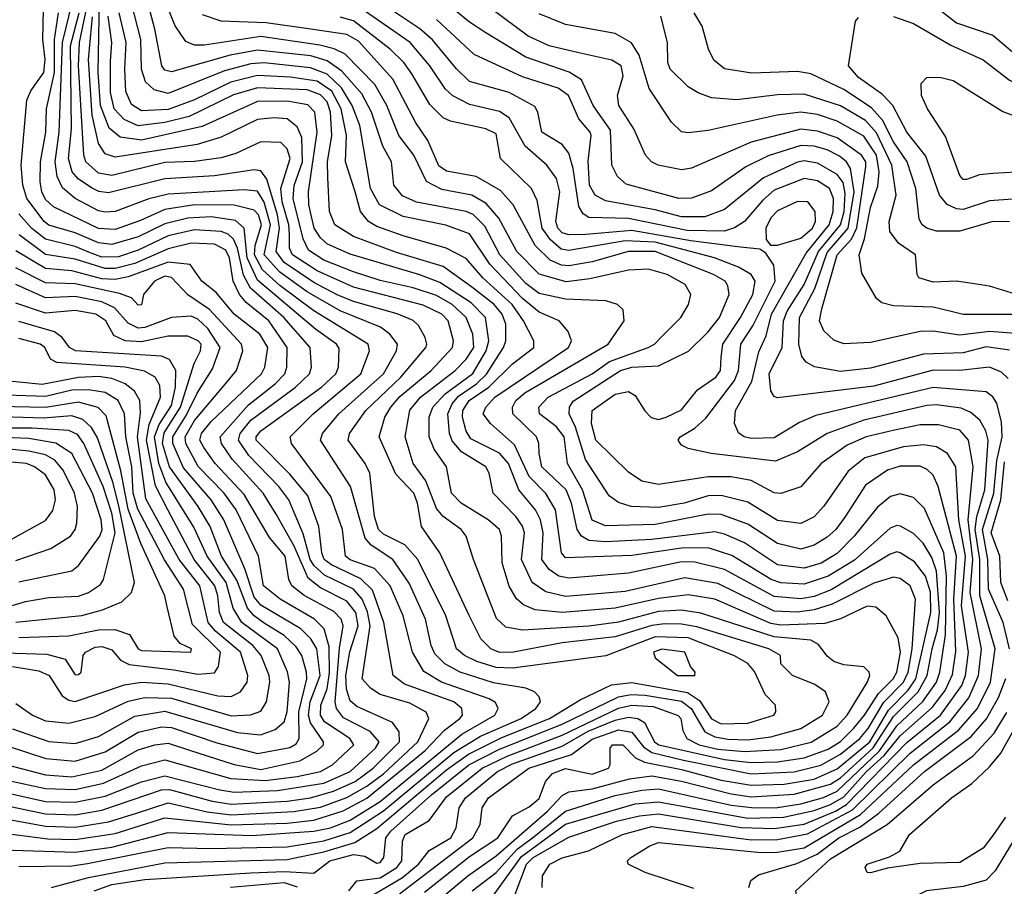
# Model space of a CAD drawing. Extents: x 501367 to 657802, y 482273 to 547541.
# Tile 430 of 656: x 609857 to 612829, y 517388 to 520004. Entities that reach past the tile are written whole.
import ezdxf

# ---------------------------------------------------------------- set-up
doc = ezdxf.new("R2010")
doc.units = 0

msp = doc.modelspace()

# ---------------------------------------------------------------- linework, layer by layer
at = {"layer": '0CON20XD'}
for points in [[(610907.1, 517352.9), (611012.8, 517415), (611060.7, 517455), (611093.4, 517496.6), (611158.2, 517535), (611174.9, 517565.1), (611184.2, 517625), (611202.7, 517655), (611299, 517735), (611345, 517758.2), (611495, 517811.9), (611573, 517857), (611655, 517889.7), (611695, 517899.2), (611723.2, 517895), (611742.7, 517882.7), (611773.1, 517825), (611786.2, 517815), (611985, 517770.7), (612065, 517762.1), (612145, 517763.7), (612225, 517776.1), (612297.5, 517802.5), (612335, 517825.4), (612375, 517866.2), (612407.6, 517905), (612449.1, 517970.9), (612493.9, 518015), (612504.6, 518035), (612516.4, 518095), (612508.8, 518138.8), (612472.5, 518205), (612441.2, 518231.2), (612415, 518234.5), (612335, 518196.2), (612287.9, 518182.1), (612155, 518176.4), (612125, 518182.2), (611955, 518254.9), (611875, 518268.2), (611785, 518256.9), (611655, 518228.3), (611495.1, 518215.1), (611412.8, 518222.8), (611377.8, 518237.8), (611356.4, 518256.4), (611334.9, 518294.9), (611313.4, 518365), (611311.2, 518445), (611305.2, 518465), (611271.2, 518495), (611189.7, 518545), (611160.3, 518575), (611145.3, 518655), (611108.2, 518708.2), (611093.4, 518745), (611093.3, 518805), (611104.6, 518835), (611141.1, 518875), (611225, 518936.7), (611265.7, 519005), (611273.4, 519035), (611263.4, 519105), (611219.6, 519149.6), (611125, 519211.2), (611065, 519234.6), (610855, 519296.8), (610786.7, 519326.7), (610765, 519345.6), (610746.1, 519375), (610730.4, 519445), (610729, 519485), (610754.9, 519665), (610748, 519725), (610727.2, 519747.2), (610665, 519758.2), (610575, 519757.6), (610408.4, 519681.6), (610225, 519640.4), (610160, 519650), (610127.3, 519677.3), (610100.9, 519745), (610094.3, 519845.7), (610099.5, 520120.5)], [(611223, 517375), (611295, 517430), (611359.1, 517500.9), (611405, 517534.6), (611505, 517615.6), (611655, 517662.4), (611735, 517679), (611785, 517682.3), (612005, 517633.2), (612075, 517625.2), (612145, 517626.2), (612215, 517637.1), (612283.6, 517656.4), (612325, 517676.1), (612452.4, 517797.6), (612505, 517872.7), (612583.6, 517946.4), (612624.2, 518005), (612634.8, 518035.2), (612652.1, 518147.9), (612654.3, 518324.3), (612647, 518395), (612588.8, 518528.8), (612555, 518561.6), (612515, 518573.4), (612485.4, 518565), (612447, 518533), (612376.5, 518445), (612325, 518393.2), (612276.4, 518363.6), (612225, 518348.7), (612145, 518358.6), (612044.9, 518424.9), (611985, 518451.5), (611955, 518458.1), (611765, 518434.9), (611625, 518428), (611575, 518431.9), (611553.4, 518445), (611539.5, 518465), (611522.4, 518545), (611507.2, 518585), (611432.8, 518655), (611425.2, 518695.2), (611424.4, 518725), (611417, 518745), (611346, 518815), (611345.2, 518835), (611354.4, 518855), (611382.3, 518877.7), (611633.3, 519025), (611681.8, 519095), (611678.4, 519128.4), (611661.4, 519145), (611626, 519156), (611505, 519160.3), (611425, 519177.4), (611385, 519207.7), (611306, 519295), (611260.8, 519380.8), (611226.4, 519416.4), (611205, 519425.4), (611055, 519453.8), (611012.4, 519472.4), (610986.2, 519505), (610979.2, 519575), (610953, 519623), (610918.7, 519725), (610890.2, 519780.2), (610829.3, 519849.3), (610785, 519880.1), (610736.2, 519895), (610575, 519912.7), (610492.3, 519897.7), (610315, 519846.8), (610295, 519852.4), (610286.3, 519865), (610265.5, 519975.5), (610225, 520128.6)], [(612821, 518789), (612806.7, 518846.7), (612795, 518865.7), (612775, 518881.5), (612615, 518894.1), (612260.8, 518809.2), (612211.4, 518788.6), (612135, 518742.2), (612065, 518740), (612044.4, 518745), (612027.4, 518757.4), (612015.2, 518785.2), (612017.4, 518825), (612067.4, 518912.6), (612088.6, 519001.4), (612110, 519050.1), (612126.7, 519115), (612230.7, 519299.3), (612300.8, 519385), (612312.3, 519425), (612313.4, 519465), (612301.7, 519495), (612265, 519518.4), (612225, 519524.9), (612135, 519489.5), (612100.3, 519459.7), (612044.7, 519395), (612015, 519375.8), (611983.7, 519366.3), (611872.1, 519367.9), (611695.3, 519404.7), (611575, 519407.6), (611558, 519418), (611545, 519440), (611528.3, 519555), (611515, 519601.2), (611495, 519627.6), (611433.1, 519665), (611421.5, 519725), (611411.9, 519741.9), (611335, 519784.5), (611215, 519817.9), (611175.8, 519855.8), (611103.5, 519943.5), (611065, 519976.4), (610875, 520104.8)], [(611247.5, 517305), (611371.4, 517478.6), (611505, 517576.1), (611715, 517637.4), (611785, 517643.2), (612055, 517594.6), (612162.7, 517597.3), (612255, 517617.2), (612305, 517635.6), (612345, 517658.4), (612413.7, 517735), (612467, 517783), (612515, 517843.1), (612611.6, 517928.4), (612650.5, 517979.5), (612672.6, 518027.4), (612682.8, 518097.2), (612676.6, 518255), (612685.4, 518385), (612629.4, 518595), (612615, 518629.3), (612596.7, 518646.7), (612575, 518656.7), (612515, 518656.5), (612476.9, 518645), (612410.3, 518599.7), (612347.6, 518502.4), (612321.1, 518465), (612295, 518442.6), (612255, 518418.1), (612215, 518406), (612145, 518422.7), (612055, 518481.8), (611975, 518511.1), (611935, 518511.4), (611775, 518480.2), (611625, 518476.7), (611585, 518494.1), (611555.8, 518585), (611510.3, 518665), (611501.1, 518745), (611477.8, 518775), (611426.2, 518815), (611424.3, 518835), (611451.9, 518865), (611585, 518934.9), (611637.2, 518972.8), (611754.6, 519015), (611773.8, 519025), (611793.8, 519046.2), (611853.1, 519105), (611876.2, 519145), (611883.3, 519175), (611866.2, 519205), (611812.1, 519235), (611755, 519251), (611695, 519248.4), (611578.3, 519221.7), (611506.6, 519213.4), (611425, 519236.2), (611357.8, 519305), (611303.3, 519405), (611265, 519449), (611221.5, 519475), (611131.9, 519491.9), (611085.6, 519515.6), (611047, 519595), (611002, 519655), (610965.5, 519745.5), (610928.8, 519808.8), (610840.1, 519900.1), (610806.6, 519916.6), (610762.9, 519927), (610585, 519953.8), (610415, 519927), (610385, 519927.3), (610358.3, 519938.3), (610326.1, 519986.1), (610281.8, 520095)], [(612845, 519006.3), (612775, 519016.7), (612705, 518999), (612585, 518994.6), (612425, 518952.4), (612335, 518942.3), (612256.3, 518956.3), (612230.7, 518970.7), (612217.9, 518987.9), (612208.8, 519025), (612211.5, 519105), (612257.5, 519192.5), (612295, 519301.4), (612357.8, 519375), (612376.3, 519485), (612364.8, 519554.8), (612352.9, 519575), (612332.1, 519592.1), (612295, 519611.1), (612255, 519622.5), (612215, 519624.9), (612116.7, 519593.2), (612049.5, 519560.5), (611945, 519487.7), (611884.8, 519465.2), (611847.1, 519465), (611688.3, 519508.3), (611661.4, 519531.4), (611644.8, 519565), (611640.8, 519670.8), (611588.5, 519745), (611553.1, 519823.1), (611515.8, 519845.9), (611385, 519890.8), (611264.7, 519965), (611215, 519996.8), (611117.6, 520077.6)], [(612875.7, 519055.7), (612785, 519063.6), (612695, 519052.5), (612615, 519063.7), (612575, 519063.1), (612425, 519030), (612345, 519025.7), (612315, 519036.6), (612284.8, 519064.8), (612271.2, 519095), (612278.2, 519131.8), (612324.4, 519295), (612368.1, 519341.9), (612384.4, 519375.6), (612411.2, 519561.2), (612410.8, 519575), (612398.7, 519595), (612325, 519647.9), (612265, 519668.1), (612215, 519673.6), (612065.1, 519634.9), (611885, 519556.2), (611855, 519551.1), (611784.8, 519564.8), (611764.6, 519575), (611746.2, 519595), (611711.2, 519675), (611666.2, 519745), (611662.1, 519775), (611678.5, 519835), (611672.9, 519865), (611645, 519882.2), (611545, 519904.5), (611455.6, 519925.6), (611392.5, 519955), (611204.1, 520095)], [(612585, 520073.4), (612685, 519995.2), (612795, 519958), (612880.6, 519885), (612935.4, 519855.4), (613055, 519813.4), (613145.3, 519795.3), (613255, 519779.8), (613345.9, 519784.1), (613481.8, 519878.2), (613555, 519937.4), (613806.9, 520075)], [(609855, 517448.2), (610015, 517450.1), (610062.3, 517457.7), (610305, 517505.8), (610435, 517502.2), (610665, 517507.3), (610775, 517526.1), (610855, 517551.3), (610955, 517616.2), (611167.9, 517792.1), (611247.9, 517842.1), (611370.5, 517895), (611414.7, 517925), (611428.8, 517945), (611425, 517960.6), (611411.1, 517975), (611385, 517986.1), (611287.7, 518002.3), (611186.5, 518035), (611140.4, 518060.4), (611110.5, 518090.5), (611099.5, 518115), (611081.8, 518195), (611033.2, 518303.2), (610983.6, 518375), (610918, 518418), (610899.8, 518439.8), (610855.6, 518595.6), (610764.8, 518735), (610771.5, 518755), (610820, 518815), (610955.5, 518935), (610994.4, 519005), (610998, 519025), (610974.9, 519054.9), (610946.2, 519076.2), (610825, 519125.8), (610725, 519182.4), (610642.1, 519242.1), (610595.1, 519295), (610614.4, 519385), (610595, 519453.8), (610575, 519486.8), (610535, 519491.2), (610305, 519477.9), (610246.7, 519463.3), (610145, 519425.8), (610115, 519423.1), (610095, 519427.2), (610024.3, 519464.3), (609986.8, 519496.8), (609970.7, 519530.7), (609964.7, 519575.3), (609975.9, 519665), (609986.3, 519935), (610016, 520055)], [(611023.3, 517265), (611209.9, 517420.1), (611295, 517480.4), (611449.9, 517615), (611495, 517662.7), (611515, 517674.1), (611585, 517682.8), (611697.4, 517712.6), (611765, 517722), (611855, 517706.2), (612005, 517667.1), (612065, 517658.8), (612195, 517666.1), (612305, 517697.2), (612335, 517716.1), (612433.9, 517806.1), (612495, 517901), (612569.3, 517975), (612596.8, 518025), (612611.3, 518105), (612627.8, 518162.2), (612633.8, 518215), (612625, 518340), (612610.9, 518380.9), (612584.7, 518424.7), (612555, 518453.5), (612515.8, 518475.8), (612505, 518478), (612485, 518469.3), (612376.7, 518373.3), (612297.2, 518325), (612225, 518300.3), (612155, 518304.4), (612125.2, 518315), (612006.6, 518386.6), (611935, 518409.8), (611855, 518409.4), (611705, 518386.9), (611505, 518380), (611492.7, 518395), (611474.9, 518524.9), (611445, 518574), (611395, 518625.6), (611351, 518721), (611278.6, 518785), (611256.3, 518815), (611264.3, 518835), (611291.7, 518865), (611513.7, 519015), (611522.4, 519035), (611513.2, 519063.2), (611485.5, 519095), (611425, 519121.4), (611375, 519163.1), (611276.7, 519266.7), (611215, 519357.8), (611143.6, 519383.6), (611015, 519410.3), (610942.8, 519445), (610916.1, 519495), (610883.7, 519685), (610860.5, 519745), (610828.6, 519798.6), (610785, 519839.6), (610735, 519858.8), (610595, 519873.8), (610555, 519870.8), (610475, 519849.8), (610305, 519781.2), (610262.6, 519792.6), (610237.1, 519817.1), (610224.9, 519855), (610222.8, 519945), (610194.6, 520054.5)], [(612698.6, 518831.4), (612625, 518841.5), (612595, 518840), (612405, 518795.6), (612294.5, 518755.5), (612205, 518700), (612138.3, 518671.7), (611944.8, 518694.8), (611875, 518710), (611855, 518720.4), (611844.6, 518735), (611850.4, 518745), (611895, 518771.8), (611928.6, 518801.4), (612014.9, 518915), (612026.6, 518945), (612033.5, 519025), (612070.2, 519079.8), (612137.8, 519215), (612133.3, 519263.3), (612109.3, 519299.3), (612091.5, 519311.5), (612032.5, 519317.5), (611883.5, 519336.5), (611705, 519368.2), (611565.8, 519355.8), (611515, 519355.1), (611495, 519361.3), (611482, 519375), (611475.8, 519395), (611487.2, 519485), (611477.5, 519525), (611448.4, 519565), (611382.5, 519622.5), (611335, 519708.3), (611305, 519727.7), (611215, 519748.1), (611164.4, 519774.4), (611142.6, 519795), (611095.3, 519865.3), (611036, 519935), (610875, 520047.6)], [(612495, 520014.2), (612555, 519992.7), (612667.4, 519927.4), (612765, 519883.3), (612845, 519821.7), (612903.8, 519793.8), (613028.4, 519758.4), (613218.2, 519728.2), (613265.5, 519725.5), (613355, 519738.6), (613629.3, 519900.7), (613895, 520045.6)], [(609785, 517551.4), (609942.2, 517532.2), (610025, 517529.4), (610145, 517547.7), (610295, 517595.3), (610495, 517574.3), (610665, 517578.9), (610745, 517588.2), (610833.8, 517616.2), (610905, 517654.2), (611081.3, 517798.7), (611139.9, 517860.1), (611186.1, 517895), (611194.2, 517905), (611191.4, 517925), (611167.3, 517945), (611018.9, 517998.9), (610984.9, 518024.9), (610956.4, 518185), (610922.5, 518282.5), (610887, 518317), (610798.5, 518358.5), (610776.5, 518375), (610768.9, 518395), (610760.5, 518475), (610726.7, 518566.8), (610672.5, 518632.5), (610570.9, 518735), (610570.7, 518745), (610585, 518763.7), (610767.9, 518895), (610811.3, 518935), (610819.6, 518955), (610821.8, 519011.8), (610813.3, 519025), (610750.2, 519070.2), (610575, 519218.4), (610544.1, 519285), (610535.2, 519375), (610508.1, 519398.1), (610435, 519409.5), (610365, 519405.3), (610295, 519388), (610215, 519349.3), (610135, 519325.3), (610095, 519330.4), (610025, 519360.6), (609945, 519383.8), (609930.6, 519395), (609878.9, 519465), (609866.1, 519505), (609861.3, 519565), (609879, 519761), (609890.5, 519789.5), (609930, 519845), (609933.7, 519883.7), (609926.7, 519945), (609929, 520035)], [(609805, 517498.1), (610025, 517491.5), (610135, 517506.8), (610305, 517550.8), (610557.8, 517542.2), (610745, 517554.4), (610795, 517565.4), (610855, 517587.9), (610945, 517644.5), (611191.9, 517848.1), (611291.2, 517905), (611301.4, 517925), (611293.3, 517943.3), (611274.2, 517954.2), (611130, 518005), (611076.7, 518036.7), (611042.4, 518095), (611014.8, 518205), (610975.5, 518295), (610928, 518348), (610855, 518373.9), (610840.9, 518385), (610831.5, 518465), (610796.3, 518565), (610678, 518725), (610673.3, 518745), (610743.2, 518815), (610886.8, 518935), (610913, 519005), (610909.5, 519025), (610745, 519125.8), (610642, 519202), (610589.6, 519249.6), (610565.6, 519295), (610567.5, 519322.5), (610587.4, 519385), (610578.2, 519415), (610565, 519429.4), (610504.3, 519444.3), (610384.6, 519445.4), (610295, 519431.1), (610222.1, 519397.9), (610145, 519371), (610095, 519374.2), (609959.4, 519439.4), (609935, 519462), (609924.1, 519485), (609918.6, 519515), (609920, 519575), (609935.6, 519665), (609938.4, 519735), (609962.3, 519845), (609962, 519945), (609974.3, 520025)], [(609953.1, 517385), (610065, 517414.9), (610295, 517459.2), (610665, 517469.1), (610775, 517492.8), (610869, 517521), (610935, 517562.9), (611145, 517739.9), (611212.2, 517787.8), (611312.3, 517837.7), (611456.7, 517895), (611548.9, 517951.1), (611643.5, 517996.5), (611705, 518004.1), (611873.2, 517973.2), (611909.5, 517949.5), (611945, 517894), (611975, 517878.4), (612055, 517881.2), (612133.3, 517905), (612139.5, 517915), (612138.2, 517935), (612107.6, 517967.6), (612075, 518036.6), (612055, 518061.4), (612015, 518083.9), (611875, 518138), (611775, 518141.4), (611626.3, 518083.7), (611345, 518046.5), (611295, 518048.5), (611237.2, 518067.2), (611199.5, 518085), (611175.7, 518105), (611143.1, 518205), (611059.3, 518375), (611019.3, 518419.3), (610955, 518451.7), (610940.2, 518465), (610928.4, 518505), (610913.6, 518635), (610900, 518665), (610848.4, 518735), (610852.6, 518755), (610902.3, 518825), (611008, 518925), (611083, 519015), (611086.6, 519025), (611081.4, 519045), (611061, 519081), (611045, 519096), (610996.9, 519116.9), (610865, 519153.6), (610815, 519174), (610745, 519210.9), (610655, 519271.6), (610631.1, 519305), (610641.4, 519375), (610635, 519414.9), (610602.9, 519522.9), (610585, 519548), (610565, 519551), (610445, 519533.2), (610295, 519523.6), (610125, 519481.8), (610096, 519486), (610076, 519496), (610035, 519522.9), (610016, 519545), (610004.1, 519585), (610014, 519675), (610010.1, 519925), (610036.9, 520025)], [(610082.2, 517375), (610135, 517393.9), (610235, 517409.1), (610555, 517429), (610655, 517433.2), (610745, 517428.4), (610793.8, 517465), (610864.5, 517484.5), (610899, 517479), (610935, 517458.5), (610945, 517460.2), (610955.9, 517475), (610962.7, 517535), (610977.1, 517555), (611100.6, 517665), (611212.9, 517755), (611305, 517802.2), (611495, 517878), (611665, 517960.8), (611702.8, 517967.2), (611745, 517965.4), (611855, 517947.5), (611883.6, 517925), (611925.2, 517855.2), (611955, 517839.2), (611995, 517832.3), (612055, 517830.9), (612125, 517839.5), (612215, 517864.3), (612280.5, 517905), (612300.8, 517945), (612289.5, 517975), (612257.3, 517997.3), (612190, 518025), (612155, 518060), (612153.3, 518085), (612118.4, 518105), (611901.4, 518171.4), (611855, 518179.9), (611805, 518180.4), (611765, 518175.8), (611655, 518141.7), (611495, 518123.3), (611348, 518095), (611305, 518094.3), (611279.4, 518105), (611248.9, 518135), (611214.1, 518205.9), (611124.9, 518394.9), (611070.3, 518475), (611058, 518545), (611046.5, 518575), (610992.9, 518632.9), (610942.2, 518745), (610959.8, 518805), (610977, 518835), (611005, 518866.8), (611099, 518945), (611163.5, 519015), (611166.2, 519035), (611150.5, 519095), (611131.9, 519115), (611075, 519142.9), (610865, 519196.7), (610755, 519246.1), (610680.3, 519295), (610671.2, 519315), (610671.1, 519355), (610669.9, 519385), (610649.9, 519455), (610645.3, 519495), (610673.4, 519585), (610665, 519614.6), (610645, 519633.5), (610585, 519636.1), (610509.4, 519600.6), (610465, 519587.6), (610385, 519576.1), (610295, 519573), (610135, 519533.8), (610095, 519541.4), (610056.7, 519575), (610051.2, 519595), (610034.7, 519865), (610038, 519935), (610058.2, 520031.8)], [(611004.1, 517365.9), (611224.8, 517535), (611246.7, 517575), (611253.3, 517625), (611272.3, 517655), (611393.9, 517745), (611523.3, 517786.7), (611585, 517833), (611665, 517860.3), (611705, 517853.9), (611739.9, 517809.9), (611765, 517792.3), (611860.4, 517769.6), (612065, 517728.2), (612195, 517733.7), (612275.9, 517754.1), (612335, 517786.9), (612393.5, 517835), (612418.8, 517865), (612466.1, 517943.9), (612525, 518005.1), (612538.9, 518035), (612550.8, 518105), (612561.3, 518255), (612544.7, 518295), (612515, 518317.8), (612495, 518322), (612435, 518303.6), (612309.7, 518240.3), (612255, 518222.8), (612205, 518215.9), (612135, 518219.1), (611965, 518302.1), (611865, 518319.1), (611685, 518278.8), (611505, 518263.6), (611445, 518277.7), (611403.9, 518305), (611371.7, 518375), (611380.8, 518455), (611375, 518475.3), (611354.4, 518505), (611286.5, 518575), (611274.7, 518635), (611264.7, 518655), (611190.4, 518700.4), (611162.7, 518732.7), (611154.9, 518754.9), (611149.6, 518815), (611162.3, 518845), (611181.8, 518868.2), (611235.6, 518905), (611266.1, 518933.9), (611317.8, 519015), (611324.2, 519035), (611324.6, 519085), (611313.8, 519115), (611289.7, 519145), (611224.6, 519194.6), (611135, 519259), (610995, 519301.2), (610865, 519349.7), (610808.1, 519385), (610792.4, 519425), (610787.5, 519527.5), (610786.4, 519575), (610798.9, 519655), (610795.3, 519725), (610785, 519756.4), (610765, 519777.9), (610725, 519792.8), (610575, 519798.2), (610502.8, 519777.2), (610368.2, 519711.8), (610295, 519693.5), (610215, 519683.7), (610172.7, 519702.7), (610142.8, 519735), (610131.2, 519785), (610131.6, 519878.4), (610135.7, 519935), (610124.1, 520015)], [(611079.2, 517370.8), (611215, 517478.1), (611300.3, 517535), (611345, 517601.3), (611395, 517628.1), (611425, 517653.4), (611444, 517705), (611465, 517728.8), (611505, 517744.1), (611585, 517726.7), (611634.7, 517745), (611640, 517755), (611640, 517805), (611646.5, 517815), (611677.9, 517815), (611715.9, 517775.9), (611742.8, 517762.8), (611855, 517741.5), (611975, 517708.5), (612065, 517693.4), (612165, 517696.3), (612255, 517712.3), (612325, 517743), (612423, 517825), (612479.7, 517919.8), (612539.4, 517980.6), (612562.1, 518015), (612607.6, 518215), (612606.4, 518276.4), (612591.7, 518325), (612557.8, 518367.8), (612515, 518395.2), (612505, 518397.8), (612485, 518390.7), (612306.8, 518283.2), (612255, 518263.6), (612215, 518256.6), (612135, 518263.1), (611985, 518344.6), (611895, 518367.3), (611855, 518368), (611695, 518333.7), (611515, 518318.7), (611484.5, 518324.5), (611455, 518345.2), (611433.3, 518375), (611437.6, 518455), (611428.9, 518495), (611414.5, 518525), (611363.9, 518585), (611332.9, 518665), (611305, 518695.4), (611219.1, 518739.1), (611205, 518761.8), (611193.3, 518805), (611194.7, 518825), (611213.9, 518855), (611273.1, 518895), (611345, 518965.6), (611408.8, 519015), (611409, 519035), (611378.2, 519095), (611343.9, 519145), (611255.2, 519225.2), (611205, 519283.6), (611144.4, 519314.4), (611015, 519351.6), (610935, 519380.3), (610910.3, 519395), (610885.6, 519425.6), (610869.6, 519485), (610840.5, 519575), (610843.8, 519655), (610827.5, 519735), (610798.9, 519788.9), (610755, 519818.6), (610675, 519831.2), (610575, 519835.5), (610494.5, 519815.5), (610385, 519762.4), (610305, 519733.1), (610225, 519729.6), (610195, 519748.1), (610177.8, 519787.8), (610174, 519855), (610179, 519935), (610157.1, 520025)], [(611352.7, 517365), (611386.7, 517455), (611407.3, 517475), (611515, 517536.3), (611658.7, 517585), (611728.4, 517601.6), (611785, 517606.7), (612034.5, 517565.5), (612135, 517562.7), (612225, 517575.9), (612319.7, 517615), (612353.2, 517635), (612535, 517822.7), (612636.8, 517905), (612700.7, 517995), (612712.1, 518025), (612721.4, 518095), (612700.3, 518235), (612712, 518385), (612692.5, 518495), (612683, 518655), (612657.9, 518695), (612625, 518715.2), (612585, 518720.8), (612525, 518714.6), (612408.7, 518681.3), (612358.2, 518641.8), (612284.1, 518535.9), (612255, 518503.2), (612215, 518483.9), (612145, 518493), (612055, 518547.8), (611975, 518568.3), (611935, 518566.6), (611863.1, 518545), (611785, 518531.4), (611702.5, 518535), (611665, 518546.9), (611636.9, 518566.9), (611565, 518677.2), (611535, 518774.1), (611515.5, 518815), (611516.3, 518835), (611527.4, 518852.6), (611671.2, 518945), (611705, 518955.1), (611785, 518959.2), (611876.1, 519003.9), (611935, 519061.8), (611969.4, 519105), (611998.7, 519175), (611995, 519201.4), (611986.5, 519215), (611951.8, 519235), (611775, 519305.1), (611695, 519304.5), (611585, 519273.2), (611515, 519261.4), (611492.9, 519262.9), (611458.5, 519278.5), (611412.8, 519322.8), (611346.8, 519445), (611308.8, 519488.8), (611235, 519531), (611145, 519547.2), (611122.7, 519562.7), (611089.6, 519639.6), (611052.9, 519692.9), (610983.2, 519825), (610879.7, 519939.7), (610845, 519959.4), (610735.9, 519975.9), (610601.2, 519995), (610465, 519999.4), (610408.9, 520018.9)], [(612855, 519114.5), (612705, 519114.8), (612665, 519124.1), (612615, 519136.5), (612495, 519140.5), (612459.8, 519149.8), (612443.2, 519163.2), (612399.6, 519239.6), (612390.7, 519295), (612406.9, 519343.1), (612425, 519437.3), (612448, 519502), (612451.4, 519545), (612443.8, 519595), (612405, 519652.3), (612325, 519698.1), (612265, 519718.1), (612215, 519725.4), (612144.1, 519715.9), (611935, 519669.8), (611875, 519662.8), (611855, 519666.2), (611824.8, 519694.8), (611756.9, 519796.9), (611727.3, 519897.3), (611704.3, 519934.3), (611655, 519962.9), (611505, 519989.8), (611425, 520021.6)], [(612955, 519147.2), (612785, 519200.3), (612745, 519206.1), (612685, 519214.6), (612615, 519211.8), (612571.4, 519225), (612565.8, 519235), (612561.4, 519295), (612509.5, 519329.5), (612483.8, 519365), (612481.7, 519395), (612503, 519475), (612490.2, 519565), (612443.3, 519663.3), (612410.4, 519700.4), (612335, 519744.4), (612225, 519779.1), (612145, 519777.3), (612022.1, 519762.1), (611945, 519768.8), (611905, 519783.1), (611875, 519801.6), (611820.4, 519855), (611813.3, 519875), (611812.7, 519935), (611792.9, 520015)], [(612845, 519394.2), (612794.7, 519394.8), (612695, 519365.5), (612625, 519366), (612595.2, 519375.2), (612581.3, 519385), (612572.5, 519402.5), (612561.8, 519495), (612536, 519575), (612495, 519635.2), (612461.4, 519701.4), (612428.6, 519738.6), (612345, 519793.7), (612245, 519840.4), (612205, 519848.4), (612066.8, 519843.2), (611985, 519856.1), (611952.6, 519882.6), (611936.7, 519915), (611917.5, 519985), (611893.5, 520025)], [(610850.2, 517375), (610874.7, 517405.3), (610945, 517413.9), (610995.4, 517445), (611010.8, 517465), (611013, 517525), (611021.2, 517545), (611092.8, 517587.2), (611145, 517658.5), (611253.1, 517745), (611328.5, 517781.5), (611495, 517845.1), (611665, 517926.1), (611705, 517935.6), (611768.9, 517931.1), (611845, 517903.7), (611853.3, 517895), (611859, 517859), (611870.7, 517835), (611908.1, 517815), (611965, 517802.4), (612044.6, 517795.4), (612155, 517800.9), (612246.7, 517823.3), (612325, 517872.1), (612355.1, 517905), (612415, 518003.2), (612423.6, 518025), (612421.3, 518035), (612405, 518051.2), (612345, 518057), (612315, 518067.2), (612295, 518083), (612268.5, 518118.5), (612245, 518131.2), (612135, 518141.4), (611913.1, 518213.1), (611855, 518221.8), (611785, 518217.8), (611665, 518185.5), (611575, 518173.6), (611375, 518161.7), (611325, 518170.7), (611296.7, 518196.7), (611226.6, 518375), (611205.3, 518445), (611190, 518465), (611135, 518504.8), (611115, 518529.3), (611082.6, 518612.6), (611044.8, 518665), (611020.7, 518745), (611034.7, 518825.3), (611067.2, 518865), (611172, 518945), (611205, 518980), (611228.2, 519015), (611225, 519055.5), (611204.5, 519105), (611163, 519145), (611115, 519171.5), (611045.1, 519195.1), (610945, 519217.4), (610865, 519243.4), (610775, 519278.4), (610728.7, 519308.7), (610713.3, 519343.3), (610682.7, 519465), (610685.9, 519504.1), (610710.8, 519575), (610708.4, 519648.4), (610695, 519680.7), (610665, 519704.8), (610625, 519708.4), (610575, 519703), (610465, 519649.5), (610392.5, 519627.5), (610145, 519589.7), (610115, 519599.3), (610095, 519630.8), (610076.1, 519716.1), (610065, 519884), (610077, 520013)], [(611434.3, 517385), (611435, 517420), (611457.1, 517455), (611495, 517474.2), (611574.6, 517495.4), (611676.8, 517545), (611765, 517569.3), (612065, 517529.2), (612145, 517529.5), (612235, 517547.1), (612370.9, 517619.1), (612545, 517790), (612665.3, 517884.7), (612722.7, 517957.3), (612751.9, 518025), (612760.3, 518105), (612726.7, 518275), (612733.8, 518375), (612720.1, 518495), (612734.9, 518655), (612721.5, 518735), (612695, 518765.5), (612631, 518781), (612575, 518781), (612498.1, 518765), (612412.7, 518745), (612355, 518719.7), (612276.7, 518665), (612215, 518594.6), (612155, 518573.8), (612135, 518576.2), (612065, 518613.7), (612005, 518624.2), (611935.1, 518624.9), (611785, 518601), (611735, 518611.8), (611695, 518638.7), (611596.2, 518735), (611582.8, 518785), (611585.3, 518825), (611655, 518873.7), (611695, 518882.4), (611715, 518870), (611743.7, 518823.7), (611763.5, 518803.5), (611785, 518797.9), (611808.2, 518805), (611855, 518826.5), (611902.8, 518887.2), (611959, 518925), (611972.3, 518945), (611974.8, 518985.2), (611980.1, 519025), (612033.4, 519105), (612070.4, 519175), (612077.3, 519215), (612065.1, 519235.1), (612027.1, 519257.1), (611954.6, 519285), (611775, 519332.3), (611685, 519336.9), (611515, 519307.3), (611491.6, 519311.6), (611459.8, 519339.8), (611434.6, 519375), (611418.8, 519458.8), (611402.4, 519495), (611308.9, 519585), (611295, 519659.6), (611264.4, 519675), (611158, 519698), (611135, 519708.1), (611095, 519748.1), (611040.9, 519840.9), (611016.7, 519875), (610975.3, 519915.3), (610865, 520000.6), (610825, 520011.8)], [(612841.3, 518921.3), (612820.7, 518940.7), (612785, 518955.5), (612695, 518945.4), (612615, 518946.1), (612435, 518898.5), (612145, 518862.9), (612135, 518867.3), (612124.3, 518884.3), (612119.6, 518935), (612158.9, 519015), (612163.1, 519095), (612174.3, 519124.3), (612224.9, 519205), (612268.7, 519305), (612335, 519385.2), (612345.8, 519425.8), (612349.4, 519479.4), (612342.5, 519512.5), (612325, 519537), (612265, 519571.7), (612225, 519577.9), (612205, 519573.8), (612102.7, 519527.3), (611985, 519431.7), (611925, 519409.3), (611855, 519408.8), (611775, 519430.6), (611625, 519457.4), (611594.2, 519474.2), (611577.6, 519505), (611573.1, 519576.9), (611582.2, 519655), (611578.7, 519665), (611545.4, 519705.4), (611514.1, 519775), (611482.5, 519797.5), (611375, 519831.5), (611229.2, 519899.2), (611115, 520004.8)], [(612855, 519462.8), (612785, 519457.4), (612705, 519431.3), (612685, 519432.9), (612656.7, 519446.7), (612634, 519475), (612592.4, 519592.4), (612534.8, 519665), (612492.9, 519745), (612461.2, 519778.8), (612389.4, 519829.4), (612359, 519865), (612380.3, 519999.8), (612388.7, 520011.3)], [(612865, 519544.3), (612795, 519540.5), (612754.2, 519535.8), (612715, 519522.2), (612705, 519521.9), (612695, 519534.3), (612651.7, 519651.7), (612597.3, 519735), (612579.2, 519775), (612578.6, 519811.4), (612595, 519830), (612635, 519831.1), (612675, 519820.9), (612825, 519727.3), (612892.4, 519702.4)], [(612123.3, 519323.3), (612145, 519324.1), (612215, 519344.5), (612250, 519375), (612259, 519395), (612258.5, 519425), (612236.2, 519455), (612205, 519455.2), (612145, 519427.2), (612125, 519406.2), (612109.2, 519375), (612110.4, 519340.4), (612123.3, 519323.3)], [(609785, 517597.4), (609935, 517570.3), (610025, 517567.4), (610125, 517583.1), (610209.6, 517609.6), (610305, 517639.9), (610423, 517613), (610495, 517604.3), (610685, 517613.8), (610765, 517627.4), (610845, 517656.8), (610905, 517690.8), (610955, 517728.3), (611059.3, 517825), (611091.7, 517895), (611083.8, 517913.9), (611035, 517940.9), (610945, 517967), (610916.2, 517986.2), (610890.8, 518015), (610914.7, 518175), (610907.3, 518217.3), (610891.2, 518255), (610865, 518285.6), (610777.7, 518327.7), (610746.1, 518356.1), (610734.4, 518375), (610712.8, 518452.8), (610669.4, 518555), (610639.5, 518595), (610549, 518689), (610517.7, 518735), (610522.6, 518755), (610555.1, 518795), (610689.3, 518895), (610732.1, 518935), (610738.3, 518955), (610734.4, 519015), (610654.1, 519105), (610554.1, 519194.1), (610533, 519233), (610514.2, 519314.2), (610502.1, 519342.1), (610486.6, 519356.6), (610465, 519365.3), (610385, 519370.1), (610305, 519352.2), (610215, 519308.3), (610155, 519288.9), (610105, 519287.9), (610063.2, 519303.2), (610025, 519319.4), (609935, 519341.6), (609893.7, 519373.7), (609855, 519418.3)], [(609785, 517638.5), (609935, 517606.7), (610025, 517604.5), (610105, 517617.8), (610285, 517679.2), (610309, 517681), (610438.5, 517645), (610495, 517636.7), (610665, 517645.8), (610735, 517655.8), (610804.7, 517675.3), (610869.7, 517705), (610924.3, 517745), (611004, 517825), (611002.3, 517855), (610982.8, 517882.8), (610875, 517931.3), (610855, 517948.1), (610843.7, 517983.7), (610841.6, 518025), (610853.6, 518096.4), (610878.7, 518175), (610871.4, 518215), (610845, 518249.1), (610765, 518289.3), (610728.1, 518318.1), (610685.5, 518415.5), (610631.5, 518511.5), (610592.3, 518575), (610498.2, 518678.2), (610466.3, 518725), (610462.4, 518745), (610547.9, 518842.1), (610628.4, 518905), (610657.2, 518935), (610663.8, 518955), (610664.8, 519015), (610608.8, 519095), (610541, 519151), (610520.8, 519175), (610502, 519215), (610490.6, 519285), (610479, 519309), (610445, 519326.6), (610375, 519330.1), (610305, 519312.7), (610205, 519268.2), (610145, 519253.6), (610115, 519253), (610025, 519281.1), (609935, 519295.3), (609855.9, 519355)], [(609795, 517675.9), (609935, 517644.2), (610025, 517642), (610115, 517660.6), (610225, 517703.8), (610295, 517722), (610460.8, 517679.2), (610505, 517672.8), (610635, 517677.6), (610775, 517699.7), (610855, 517735.1), (610930.8, 517805), (610942.3, 517825), (610915.3, 517855.3), (610835, 517897.2), (610813.2, 517925), (610809.8, 517945), (610822.5, 518107.5), (610833.8, 518175), (610827.7, 518195), (610805, 518218.3), (610715.8, 518265.8), (610679, 518295), (610669.3, 518315), (610658.9, 518385), (610611.2, 518441.2), (610535, 518571), (610446.8, 518665), (610412.6, 518712.6), (610401.1, 518735), (610406.2, 518755), (610435, 518791.5), (610587.4, 518935), (610597.2, 518955), (610606.3, 519015), (610582, 519055), (610505, 519115.6), (610450.5, 519180.5), (610406.5, 519215), (610371.4, 519265), (610305, 519272.2), (610185, 519227.7), (610145, 519220.3), (610105, 519221.6), (610015, 519246.2), (609935, 519252.8), (609845, 519306.5)], [(609785, 517716.1), (609935, 517683.5), (610025, 517680.3), (610110.2, 517699.8), (610225, 517751.7), (610295, 517769.7), (610494.2, 517714.2), (610598.1, 517708.1), (610695, 517719.5), (610765.3, 517735), (610800.9, 517755), (610865.6, 517815.6), (610853.8, 517835), (610777.5, 517885), (610765.3, 517905), (610766.1, 517935), (610785.1, 517984.9), (610792.4, 518032.4), (610791, 518111), (610776.1, 518166.1), (610747.4, 518195), (610643, 518255), (610592.7, 518295), (610577.9, 518385), (610510.5, 518525), (610473.8, 518576.2), (610395.4, 518655.4), (610358.7, 518725), (610356.9, 518745), (610385, 518794.5), (610478.5, 518905), (610511.6, 518945), (610530.4, 519005), (610526.6, 519025), (610429.9, 519129.9), (610364.3, 519174.3), (610315, 519225.9), (610295, 519229.8), (610263.9, 519215), (610231.2, 519175), (610225, 519143.3), (610215, 519142.7), (610194.4, 519164.4), (610158, 519178), (610025, 519206.8), (609935, 519209.7), (609845, 519255.6)], [(609815, 517756.4), (609935, 517724.9), (610015, 517718.7), (610105, 517739.2), (610215, 517800.5), (610265, 517815.6), (610305, 517820.1), (610369.2, 517799.2), (610505, 517756.4), (610585, 517741.2), (610702.8, 517767.2), (610754.1, 517795.9), (610774.3, 517815.7), (610774, 517825), (610735, 517882), (610729.3, 517905), (610734.3, 517945), (610763.9, 518025), (610754, 518105), (610735.8, 518135.7), (610705.3, 518165.3), (610585, 518237.3), (610565, 518261.4), (610537.1, 518347.1), (610473, 518495), (610434.9, 518555), (610352, 518652), (610319.3, 518725), (610318.9, 518745), (610360, 518810), (610392.7, 518877.3), (610439.5, 518950.5), (610462.4, 519015), (610425, 519072.5), (610395, 519100.1), (610375, 519109.1), (610315, 519105.7), (610235, 519074.9), (610215, 519073), (610185, 519088.3), (610143.4, 519135), (610105, 519153.1), (610025, 519169.1), (609935, 519164.7), (609845, 519204.9)], [(609825, 517810.1), (609936.2, 517773.8), (610025, 517765.9), (610115.3, 517794.7), (610215, 517854.1), (610285, 517869.4), (610315, 517867.3), (610452, 517822), (610575, 517789.6), (610672.8, 517807.2), (610691.4, 517818.6), (610700.3, 517835), (610699.4, 517915), (610723.6, 518015), (610723.2, 518035), (610708.5, 518085), (610691.7, 518111.7), (610655.5, 518145.5), (610595, 518183), (610564.7, 518204.7), (610545, 518228.3), (610513, 518313), (610466.3, 518385), (610431.8, 518475), (610396.2, 518535), (610309.7, 518655), (610288.4, 518725), (610293, 518757), (610342.9, 518835), (610383.8, 518966.2), (610403.4, 519005), (610404.6, 519024.6), (610396.2, 519035), (610365, 519049.2), (610305, 519048.6), (610225, 519032.4), (610175.4, 519035.4), (610141, 519051), (610117.1, 519095), (610087.3, 519115), (610025, 519126.7), (609935, 519118.6), (609845, 519148.9)], [(609835, 517863.5), (609945, 517825.7), (610025, 517819.4), (610095, 517840.5), (610205, 517902.1), (610295, 517916.7), (610515, 517853.2), (610584.2, 517845.8), (610628.5, 517861.5), (610655, 517884.7), (610664.1, 517915), (610671.1, 518005), (610665.8, 518035.8), (610634.9, 518104.9), (610527.2, 518185), (610501.6, 518228.4), (610480.8, 518305), (610422.7, 518385), (610382.8, 518472.8), (610298.2, 518608.2), (610277.6, 518665), (610264.5, 518745.5), (610278, 518782), (610315, 518839.8), (610327, 518895), (610328.1, 518945), (610308.9, 518978.9), (610285, 518988.3), (610025.5, 519005), (610007.4, 519015), (609985, 519045.2), (609962, 519062), (609855, 519092.9)], [(609845, 517940.6), (609896.2, 517905), (609935, 517887.5), (610005, 517880.6), (610085, 517901.4), (610185, 517947), (610235, 517958.1), (610315, 517956.3), (610495, 517903.1), (610553.8, 517906.1), (610585, 517917.4), (610602.2, 517945), (610612.3, 518005), (610610.3, 518025), (610585.8, 518085), (610561, 518115), (610472.4, 518185), (610460, 518215), (610455.3, 518265), (610445.7, 518295), (610384.2, 518375), (610304.5, 518524.5), (610266.9, 518596.9), (610240.1, 518735), (610247.8, 518782.2), (610282.1, 518865), (610280.2, 518900.2), (610266.5, 518925), (610233.8, 518943.8), (610175.7, 518955.7), (609969.7, 518969.7), (609950.1, 518980.1), (609933.3, 519015), (609918.5, 519025), (609855, 519041.7)], [(609835, 518051.5), (609915, 518038.8), (609945.6, 518025), (609985, 517963.7), (610005, 517950.2), (610025, 517946.2), (610173.2, 517996.8), (610224.9, 518005.1), (610305, 517999.6), (610455, 517963.6), (610495, 517961.3), (610523.2, 517975), (610543.7, 518005), (610546.2, 518025), (610523.5, 518095), (610448.4, 518158.4), (610425.8, 518185), (610400.6, 518295), (610339, 518375), (610238.3, 518558.3), (610213.1, 518745), (610222.2, 518817.8), (610219.5, 518855), (610203.2, 518883.2), (610175.3, 518905.3), (610135, 518921.6), (610095, 518926.9), (610035, 518924.7), (609925, 518902.7), (609745, 518921.1)], [(609813, 518093), (609938.8, 518088.8), (609994, 518074), (610025, 518027.1), (610035, 518027.5), (610042.5, 518035), (610048.5, 518085), (610055.5, 518095), (610085, 518109.8), (610105, 518112.7), (610135, 518101.9), (610161.4, 518071.4), (610187.8, 518057.8), (610322.3, 518042.3), (610395, 518028.8), (610445, 518032.5), (610457.7, 518052.3), (610462.8, 518095), (610378.8, 518178.8), (610351.3, 518285), (610293.8, 518373.8), (610213.6, 518526.4), (610200.1, 518575), (610195.8, 518655), (610177.3, 518745), (610173.8, 518815), (610154.1, 518855), (610115, 518879.3), (610065, 518887.3), (610015, 518886), (609935, 518867.1), (609726.5, 518873.5)], [(609855, 518139.7), (610005, 518144.3), (610095, 518162.3), (610143.9, 518163.9), (610188.7, 518148.7), (610215, 518105.5), (610225, 518100), (610373.3, 518095), (610376.2, 518105), (610341.7, 518121.7), (610323.5, 518143.5), (610302, 518232), (610294.8, 518265), (610223.1, 518423.1), (610185, 518526.5), (610162.5, 518642.5), (610118.4, 518808.4), (610094.1, 518834.1), (610035, 518849.7), (609935, 518833.6), (609745, 518837.6)], [(611892.1, 517382.1), (611745, 517430.4), (611693.8, 517455), (611691.5, 517465), (611701.8, 517475), (611759.2, 517510.8), (611785, 517520.2), (612095, 517490.9), (612145, 517491.4), (612225.2, 517505), (612395, 517605), (612555.1, 517754.9), (612690.6, 517859.4), (612747.9, 517925), (612787.2, 518005), (612801.5, 518105), (612755.6, 518265.6), (612755.5, 518375), (612741.8, 518465), (612746.5, 518505), (612770.8, 518585), (612780.1, 518735), (612773.7, 518763.7), (612755.4, 518795.4), (612728.3, 518818.3), (612698.6, 518831.4)], [(609845.5, 518185.5), (610044.6, 518205.4), (610107.3, 518222.7), (610165, 518247), (610194.7, 518275), (610204, 518305), (610156.7, 518536.7), (610138.2, 518608.2), (610091.7, 518741.7), (610073.7, 518773.7), (610047.8, 518797.8), (610015, 518808.7), (609928.4, 518801.6), (609775, 518806.5)], [(609665, 518186), (609875, 518248), (609945, 518259.7), (610035, 518264.5), (610065, 518275.2), (610100.7, 518299.3), (610110.3, 518315), (610145.7, 518455), (610135.7, 518514.3), (610109.5, 518595), (610051.1, 518725), (610031.9, 518751.9), (610005, 518764), (609895, 518770.9), (609745, 518771.6)], [(612844.9, 518105), (612826.2, 518185), (612781.4, 518285), (612779.2, 518375), (612763, 518465), (612797.9, 518575), (612806.5, 518673.5), (612822.7, 518745), (612821, 518789)], [(609855, 518307.8), (610015, 518340.2), (610035, 518356.9), (610099.3, 518445), (610106, 518465), (610102.6, 518495), (610076.4, 518575), (610015, 518694.8), (609966.2, 518726.2), (609885, 518739.7), (609785, 518743.8)], [(609845, 518372.3), (609951.6, 518408.4), (610010.9, 518445), (610024.7, 518465), (610029.6, 518485), (610031.6, 518535), (610022.9, 518575), (609988.8, 518645), (609962.8, 518675), (609935, 518691.2), (609885, 518702.1), (609815, 518708.6)], [(609475, 518256.5), (609525, 518264.6), (609585.7, 518284.3), (609685, 518334.1), (609825, 518432.4), (609935, 518492.4), (609957.2, 518522.8), (609964.8, 518555), (609961.1, 518585), (609935, 518630.5), (609902.2, 518655), (609877.7, 518665), (609785, 518672.4), (609735, 518660.5), (609655, 518604.3), (609539.6, 518475), (609474.8, 518374.8), (609449.3, 518305), (609452.3, 518272.3), (609475, 518256.5)], [(612839.8, 518249.8), (612818.8, 518305), (612815.3, 518385), (612789.2, 518455), (612818.9, 518555), (612830.1, 518669.9)], [(611895, 518024.6), (611895.7, 518035), (611882.3, 518052.3), (611865.4, 518095), (611795, 518104.3), (611770.6, 518095), (611775, 518078.2), (611842.9, 518025), (611895, 518024.6)], [(612057.8, 517385), (612064.5, 517405.5), (612087, 517423), (612203, 517457), (612264.4, 517485.6), (612329.8, 517535), (612392.8, 517567.2), (612451, 517609), (612588.4, 517735), (612729.6, 517840.4), (612775.8, 517894.2), (612812.1, 517957.9), (612833.8, 518016.2)], [(612873.9, 517555), (612801.8, 517435), (612775, 517406.5), (612705, 517387.6), (612594.8, 517375.2), (612521.7, 517338.3), (612432.3, 517267.7), (612405, 517259.7), (612345, 517264.8), (612255, 517284.2), (612225, 517308.6), (612206, 517335), (612200.4, 517375), (612305, 517471.3), (612475.4, 517574.6), (612615, 517695.2), (612736.3, 517783.7), (612798.9, 517851.1), (612837.4, 517912.6)], [(612833.2, 517596.8), (612795, 517541.3), (612765, 517503.3), (612695, 517459.8), (612575, 517456.9), (612476.7, 517443.3), (612425, 517428.8), (612415, 517430), (612408.8, 517445), (612415, 517455.4), (612482.8, 517477.2), (612514, 517495), (612543.1, 517545), (612669.6, 517655), (612731.7, 517698.3), (612785, 517749), (612819.3, 517790.7), (612887.3, 517912.7)], [(610493.8, 517386.2), (610655, 517399.8), (610695, 517386.6)]]:
    msp.add_lwpolyline(points, dxfattribs=at)

doc.saveas('drawing.dxf')
